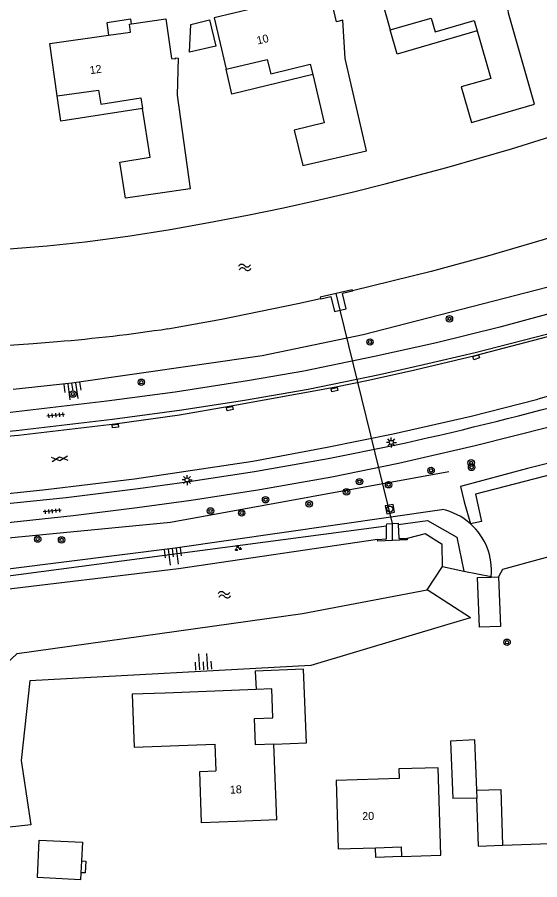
# Model space of a CAD drawing. Extents: x 131000 to 133013, y 393000 to 396501.
# Drawn here: x 131122.3 to 131187.7, y 396092.2 to 396200 of the extents above; entities that cross this region are included whole.
import ezdxf

# ---------------------------------------------------------------- set-up
doc = ezdxf.new("R2010")
doc.units = 0
for name, color, linetype in [('gg-afsc-erfafscheiding', 7, 'Continuous'), ('gg-afsc-muur', 7, 'Continuous'), ('gg-anno-huisnummerreeks BGT', 7, 'Continuous'), ('gg-bbg-bijgebouw', 7, 'Continuous'), ('gg-bbg-gedigitaliseerde bebouwing', 7, 'Continuous'), ('gg-bbg-gedigitaliseerde bijgebouw', 7, 'Continuous'), ('gg-bbg-hoofdgebouw', 7, 'Continuous'), ('gg-bbg-luifel en loopbrug', 7, 'Continuous'), ('gg-bbg-tussenscheiding', 7, 'Continuous'), ('gg-knt-BGT kruinlijn', 7, 'Continuous'), ('gg-knt-verharding', 7, 'Continuous'), ('gg-kntw-beschoeiing', 7, 'Continuous'), ('gg-kwrk-duiker nz buis', 7, 'Continuous'), ('gg-kwrk-uitstroombak niveau min 01', 7, 'Continuous'), ('gt-grn-groengrens', 7, 'Continuous'), ('gt-grn-vlakafsluiter', 7, 'Continuous'), ('gt-symb-boom', 7, 'Continuous'), ('gt-symb-gesloten verharding', 7, 'Continuous'), ('gt-symb-groenvak', 7, 'Continuous'), ('gt-symb-kolk center center', 7, 'Continuous'), ('gt-symb-lichtmast', 7, 'Continuous'), ('gt-symb-rioolschacht', 7, 'Continuous'), ('gt-symb-talud symbool', 7, 'Continuous'), ('gt-symb-tegel verharding', 7, 'Continuous'), ('gt-symb-watersymbool', 7, 'Continuous')]:
    doc.layers.add(name, color=color, linetype=linetype)

# ---------------------------------------------------------------- blocks, each defined once
blk = doc.blocks.new('gt0-WA')
at = {"layer": 'gt-symb-watersymbool'}
for centre, start, end in [((-0.32, 0.02), 28.0725, 151.9275), ((0.43, 0.42), 208.0725, 331.9275), ((-0.32, -0.43), 28.0725, 151.9275), ((0.43, -0.03), 208.0725, 331.9275)]:
    blk.add_arc(centre, 0.425, start, end, dxfattribs=at)
blk = doc.blocks.new('gt0-TEG1')
at = {"layer": 'gt-symb-tegel verharding'}
for p, q in [((-1.12, 0), (1.12, 0)), ((-0.9, -0.25), (-0.9, 0.25)), ((-0.45, -0.25), (-0.45, 0.25)), ((0, -0.25), (0, 0.25)), ((0.45, -0.25), (0.45, 0.25)), ((0.9, -0.25), (0.9, 0.25))]:
    blk.add_line(p, q, dxfattribs=at)
blk = doc.blocks.new('gt0-GESVH1')
at = {"layer": 'gt-symb-gesloten verharding'}
for p, q in [((-0.99, -0.26), (0.01, 0.24)), ((0.01, -0.26), (-0.99, 0.24)), ((0.01, 0.24), (1.01, -0.26)), ((1.01, 0.24), (0.01, -0.26))]:
    blk.add_line(p, q, dxfattribs=at)
blk = doc.blocks.new('gt0-TALUD_1')
at = {"layer": 'gt-symb-talud symbool'}
for p, q in [((-1, -1), (-1, 0)), ((-0.5, -2), (-0.5, 0)), ((0, -1), (0, 0)), ((0.5, -2), (0.5, 0)), ((1, -1), (1, 0))]:
    blk.add_line(p, q, dxfattribs=at)
blk = doc.blocks.new('gt0-BOOM')
at = {"layer": 'gt-symb-boom'}
for radius in [0.4, 0.2]:
    blk.add_circle((0, 0), radius, dxfattribs=at)
blk = doc.blocks.new('gt0-KOLKCC')
at = {"layer": 'gt-symb-kolk center center'}
blk.add_lwpolyline([(-0.38, 0.2), (0.38, 0.2), (0.38, -0.2), (-0.38, -0.2)], close=True, dxfattribs=at)
blk = doc.blocks.new('gt0-LMAST')
at = {"layer": 'gt-symb-lichtmast'}
for p, q in [((-0.18, 0.17), (-0.45, 0.44)), ((-0.01, 0.25), (-0.01, 0.62)), ((0.17, 0.17), (0.44, 0.44)), ((-0.26, 0), (-0.63, 0)), ((-0.18, -0.18), (-0.45, -0.45)), ((-0.01, -0.25), (-0.01, -0.63)), ((0.44, -0.45), (0.17, -0.18)), ((0.24, 0), (0.62, 0))]:
    blk.add_line(p, q, dxfattribs=at)
blk.add_circle((-0.01, 0), 0.25, dxfattribs=at)
blk = doc.blocks.new('gt0-GRVAK')
at = {"layer": 'gt-symb-groenvak'}
for p, q in [((-0.11, 0.19), (-0.23, 0.24)), ((-0.18, 0.15), (0.09, 0.15)), ((-0.09, 0.21), (-0.16, 0.32)), ((-0.05, 0.21), (-0.05, 0.39)), ((0, 0.21), (0.06, 0.32)), ((0.02, 0.19), (0.13, 0.24)), ((0.26, -0.05), (0.2, 0.06)), ((0.31, -0.05), (0.31, 0.13)), ((0.35, -0.05), (0.41, 0.06)), ((-0.24, -0.23), (-0.36, -0.18)), ((-0.32, -0.26), (-0.05, -0.26)), ((-0.23, -0.21), (-0.29, -0.09)), ((-0.18, -0.2), (-0.18, -0.02)), ((-0.14, -0.21), (-0.07, -0.09)), ((-0.12, -0.23), (0, -0.18)), ((0.24, -0.07), (0.12, -0.02)), ((0.17, -0.11), (0.44, -0.11)), ((0.37, -0.07), (0.49, -0.02))]:
    blk.add_line(p, q, dxfattribs=at)
blk = doc.blocks.new('gt0-RS')
at = {"layer": 'gt-symb-rioolschacht'}
blk.add_lwpolyline([(-0.5, -0.5), (0.5, -0.5), (0.5, 0.5), (-0.5, 0.5)], close=True, dxfattribs=at)
blk.add_circle((0, 0), 0.375, dxfattribs=at)

msp = doc.modelspace()

# ---------------------------------------------------------------- linework, layer by layer
at = {"layer": 'gg-afsc-erfafscheiding'}
for points in [[(131112.13, 396134.12), (131141.5, 396136.94), (131176.32, 396143.27)], [(131200.76, 396127.36), (131198.09, 396131.18), (131196.32, 396133.12), (131192.78, 396133.69), (131182.99, 396131.01), (131182.53, 396130.11)]]:
    msp.add_lwpolyline(points, dxfattribs=at)
at = {"layer": 'gg-afsc-muur'}
msp.add_line((131183.03, 396096.56), (131188.98, 396096.76), dxfattribs=at)
at = {"layer": 'gg-bbg-bijgebouw'}
for p, q in [((131179.8, 396102.45), (131176.79, 396102.38)), ((131180.02, 396096.46), (131179.8, 396102.45)), ((131180.02, 396096.46), (131183.03, 396096.56))]:
    msp.add_line(p, q, dxfattribs=at)
at = {"layer": 'gg-bbg-gedigitaliseerde bebouwing'}
for p, q in [((131152.2, 396116.01), (131140.83, 396115.58)), ((131154.8, 396099.72), (131154.44, 396109.2))]:
    msp.add_line(p, q, dxfattribs=at)
for points in [[(131140.83, 396115.58), (131136.71, 396115.43), (131136.96, 396108.83), (131147.06, 396109.21), (131147.18, 396105.84)], [(131154.44, 396109.2), (131152.14, 396109.11), (131152.02, 396112.4), (131154.32, 396112.49), (131154.18, 396116.09), (131152.2, 396116.01)], [(131145.4, 396099.36), (131145.16, 396105.77), (131147.18, 396105.84)], [(131175.3, 396095.32), (131174.97, 396106.24), (131170.06, 396106.09), (131170.1, 396104.88), (131162.2, 396104.63), (131162.46, 396096.09)]]:
    msp.add_lwpolyline(points, dxfattribs=at)
at = {"layer": 'gg-bbg-gedigitaliseerde bijgebouw'}
for p, q in [((131181.61, 396130.07), (131182.53, 396130.11)), ((131130.38, 396094.59), (131130.31, 396093.11))]:
    msp.add_line(p, q, dxfattribs=at)
for points in [[(131144.06, 396199.15), (131146.39, 396199.7), (131147.16, 396196.42), (131143.88, 396195.66), (131144.06, 396199.15)], [(131180.12, 396123.82), (131179.89, 396130.01), (131181.61, 396130.07)], [(131182.53, 396130.11), (131182.76, 396123.91), (131180.12, 396123.82)], [(131179.8, 396103.46), (131179.57, 396109.74), (131176.53, 396109.58), (131176.79, 396102.38)], [(131179.8, 396103.46), (131182.79, 396103.53), (131183.03, 396096.56)], [(131130.31, 396093.11), (131130.27, 396092.25), (131124.88, 396092.51), (131125.11, 396097.21), (131130.5, 396096.94), (131130.38, 396094.59)]]:
    msp.add_lwpolyline(points, dxfattribs=at)
at = {"layer": 'gg-bbg-hoofdgebouw'}
for p, q in [((131149.8, 396099.53), (131145.4, 396099.36)), ((131154.8, 396099.72), (131149.8, 396099.53)), ((131162.46, 396096.09), (131167.13, 396096.24)), ((131170.4, 396095.14), (131175.3, 396095.32))]:
    msp.add_line(p, q, dxfattribs=at)
for points in [[(131174.22, 396206.84), (131167.17, 396204.83), (131168.97, 396198.48)], [(131159.28, 396192.87), (131160.72, 396186.85), (131156.97, 396185.95), (131158.04, 396181.51), (131166.02, 396183.36), (131163.33, 396194.89), (131163.06, 396199.67), (131162.26, 396199.48), (131161.14, 396204.3), (131156.89, 396203.32)], [(131154.33, 396201.7), (131146.95, 396199.99), (131148.46, 396193.55)], [(131179.83, 396198.35), (131181.56, 396192.4), (131177.85, 396191.33), (131179.14, 396186.9), (131187.02, 396189.18), (131183.78, 396200.57), (131183.6, 396202.25)], [(131136.62, 396199.22), (131140.92, 396199.86), (131141.65, 396194.87), (131142.14, 396194.86), (131142.14, 396194.96), (131142.46, 396194.93), (131142.32, 396190.29), (131143.98, 396178.58), (131135.88, 396177.43), (131135.17, 396181.93), (131138.98, 396182.54), (131138.01, 396188.65)], [(131168.97, 396198.48), (131174.09, 396199.93), (131174.58, 396198.21), (131179.46, 396199.63), (131179.83, 396198.35)], [(131133.77, 396197.79), (131136.49, 396198.18), (131136.37, 396199.18), (131136.62, 396199.22)], [(131127.34, 396190.22), (131126.42, 396196.75), (131133.77, 396197.79)], [(131148.46, 396193.55), (131153.61, 396194.75), (131154.03, 396192.98), (131158.97, 396194.16), (131159.28, 396192.87)], [(131127.34, 396190.22), (131132.5, 396190.95), (131132.78, 396189.17), (131137.8, 396189.97), (131138.01, 396188.65)], [(131167.13, 396096.24), (131170.34, 396096.34), (131170.4, 396095.14)]]:
    msp.add_lwpolyline(points, dxfattribs=at)
at = {"layer": 'gg-bbg-luifel en loopbrug'}
for points in [[(131136.62, 396199.22), (131136.53, 396199.79), (131133.54, 396199.34), (131133.77, 396197.79)], [(131179.83, 396198.35), (131169.84, 396195.42), (131168.97, 396198.48)], [(131159.28, 396192.87), (131149.18, 396190.45), (131148.46, 396193.55)], [(131138.01, 396188.65), (131127.78, 396187.07), (131127.34, 396190.22)], [(131154.44, 396109.2), (131158.49, 396109.35), (131158.14, 396118.55), (131152.11, 396118.32), (131152.2, 396116.01)], [(131170.4, 396095.14), (131167.18, 396095.02), (131167.13, 396096.24)], [(131130.38, 396094.59), (131130.92, 396094.57), (131130.85, 396093.09), (131130.31, 396093.11)]]:
    msp.add_lwpolyline(points, dxfattribs=at)
at = {"layer": 'gg-bbg-tussenscheiding'}
msp.add_lwpolyline([(131179.8, 396102.45), (131179.84, 396102.45), (131179.8, 396103.46)], dxfattribs=at)
at = {"layer": 'gg-knt-BGT kruinlijn'}
for p, q in [((131178.99, 396124.98), (131178.43, 396124.81)), ((131178.43, 396124.81), (131176.16, 396124.13))]:
    msp.add_line(p, q, dxfattribs=at)
for points in [[(131192.34, 396167.37), (131188.71, 396166.29), (131165.61, 396160.36), (131152.95, 396157.73), (131129.19, 396154.29), (131121.85, 396153.51)], [(131106.17, 396120.48), (131114.23, 396130.25), (131142.09, 396133.75), (131175.44, 396138.54)], [(131176.16, 396124.13), (131159.05, 396119.01), (131123.91, 396117.12), (131122.85, 396107.13), (131124.06, 396099.13)]]:
    msp.add_lwpolyline(points, dxfattribs=at)
for start, end in [(48.3676, 77.7571), (354.8333, 48.3576)]:
    msp.add_arc((131173.78, 396130.86), 7.86, start, end, dxfattribs=at)
at = {"layer": 'gg-knt-verharding'}
for points in [[(131203.18, 396167.19), (131193.42, 396164.21), (131182.67, 396161.3), (131174.74, 396159.37), (131167.01, 396157.63), (131158.16, 396155.79), (131151.39, 396154.64), (131142.11, 396153.19), (131133.56, 396152.06), (131121.5, 396150.63), (131114.26, 396149.98), (131109.55, 396149.61), (131104.36, 396149.24), (131102.04, 396149.19)], [(131197.5, 396162.98), (131193.93, 396161.92), (131188.51, 396160.4), (131179.58, 396158.1), (131173.15, 396156.6), (131167.62, 396155.37), (131158.73, 396153.51), (131150.75, 396152.14), (131142.92, 396150.94), (131134.26, 396149.77), (131122.2, 396148.35), (131114.51, 396147.64), (131110.98, 396147.36), (131107.28, 396147.13), (131102.17, 396146.91)], [(131102.52, 396145.9), (131106.52, 396146.15), (131106.52, 396146.64), (131112.72, 396146.99), (131122.49, 396147.82), (131134.56, 396149.21), (131142.62, 396150.36), (131148.85, 396151.42), (131161.96, 396153.82), (131166.25, 396154.7), (131172.03, 396155.97), (131179.61, 396157.78), (131188.66, 396160.15), (131193.61, 396161.51), (131197.56, 396162.64)], [(131207.91, 396158.41), (131200.98, 396156.24), (131195.34, 396154.57), (131187.43, 396152.3)], [(131097.69, 396138.34), (131101.33, 396138.76), (131108.67, 396139.37), (131117.99, 396140.19), (131125.93, 396141.03), (131136.99, 396142.34), (131151.82, 396144.58), (131161.1, 396146.3), (131169.33, 396147.99), (131179.08, 396150.2), (131187.43, 396152.3)], [(131200.93, 396152.19), (131195.69, 396150.66), (131188.99, 396148.84), (131179.61, 396146.48), (131170.02, 396144.25), (131161.67, 396142.56), (131152.66, 396140.98), (131144.09, 396139.63), (131137.34, 396138.72), (131129.32, 396137.71), (131118.86, 396136.62), (131109.52, 396135.98), (131101.48, 396135.4)], [(131169.52, 396146.54), (131161.2, 396144.86), (131152.01, 396143.23), (131143.56, 396141.95), (131137.45, 396141.09), (131128.46, 396139.97), (131118.22, 396138.92), (131108.85, 396138.27), (131101.38, 396137.73)]]:
    msp.add_lwpolyline(points, dxfattribs=at)
msp.add_arc((131062.4, 396630.81), 495.97, 282.4734, 285.1505, dxfattribs=at)
at = {"layer": 'gg-kntw-beschoeiing'}
msp.add_line((131173.58, 396128.49), (131175.5, 396131.4), dxfattribs=at)
for points in [[(131091.74, 396167.06), (131095.25, 396170.61), (131113.19, 396170.6), (131117.28, 396170.8), (131121.35, 396171.08), (131126.11, 396171.47), (131130.85, 396171.97), (131136.16, 396172.68), (131141.46, 396173.51), (131146.31, 396174.37), (131151.14, 396175.31), (131155.62, 396176.24), (131160.08, 396177.23), (131164.22, 396178.2), (131168.34, 396179.22), (131176.05, 396181.25), (131184.15, 396183.58), (131192.4, 396186.19), (131205.18, 396190.52), (131209.79, 396188.75), (131209.97, 396188.24)], [(131190.54, 396173.01), (131188.11, 396172.24), (131181.14, 396170.18), (131174.11, 396168.27), (131164.25, 396165.85)], [(131141.19, 396161.12), (131147.88, 396162.31), (131157.41, 396164.25), (131160.26, 396164.9)], [(131121.35, 396159.06), (131124.35, 396159.27), (131127.35, 396159.51)], [(131167.4, 396134.78), (131142.52, 396131.12), (131118.86, 396128.28), (131112.39, 396121.62), (131112.34, 396120.64)], [(131175.5, 396131.4), (131175.45, 396134.16), (131173.36, 396135.46), (131171.09, 396134.9)], [(131119.06, 396098.58), (131120.03, 396118.39), (131122.34, 396120.53), (131158.01, 396125.51), (131173.58, 396128.49)]]:
    msp.add_lwpolyline(points, dxfattribs=at)
msp.add_arc((131110.05, 396367.65), 208.86, 274.7505, 278.5746, dxfattribs=at)
at = {"layer": 'gg-kwrk-duiker nz buis'}
msp.add_lwpolyline([(131169.25, 396134.64), (131169.25, 396136.78), (131162.72, 396163.44), (131162.23, 396165.52)], dxfattribs=at)
at = {"layer": 'gg-kwrk-uitstroombak niveau min 01'}
for p, q in [((131164.25, 396165.85), (131164.26, 396165.81)), ((131160.28, 396164.83), (131160.26, 396164.9)), ((131160.28, 396164.83), (131161.55, 396165.15)), ((131164.26, 396165.81), (131162.99, 396165.5))]:
    msp.add_line(p, q, dxfattribs=at)
for points in [[(131164.25, 396165.85), (131164.22, 396165.99), (131160.23, 396165.04), (131160.26, 396164.9)], [(131161.55, 396165.15), (131161.99, 396163.27), (131163.45, 396163.6), (131162.99, 396165.5)], [(131168.52, 396136.46), (131168.53, 396136.75), (131169.98, 396136.81), (131169.98, 396136.65)], [(131167.4, 396134.78), (131168.5, 396134.84), (131168.52, 396136.46)], [(131169.98, 396136.65), (131170.04, 396134.88), (131171.09, 396134.9)], [(131171.09, 396134.9), (131171.1, 396134.72), (131167.41, 396134.57), (131167.4, 396134.78)]]:
    msp.add_lwpolyline(points, dxfattribs=at)
at = {"layer": 'gt-grn-groengrens'}
for p, q in [((131175.5, 396131.4), (131178.19, 396130.82)), ((131178.19, 396130.82), (131181.61, 396130.15))]:
    msp.add_line(p, q, dxfattribs=at)
for points in [[(131200.76, 396127.36), (131201.55, 396127.44), (131199.29, 396145.5), (131179.65, 396140.43), (131180.39, 396137.04), (131179, 396136.73)], [(131188.97, 396144.36), (131186.14, 396143.64), (131177.74, 396141.41), (131178.22, 396139.47), (131179, 396136.73)], [(131169.98, 396136.65), (131173.63, 396137.13), (131177.32, 396135.05), (131178.19, 396130.82)], [(131109.23, 396120.56), (131109.34, 396121.78), (131117.42, 396129.74), (131168.52, 396136.46)]]:
    msp.add_lwpolyline(points, dxfattribs=at)
at = {"layer": 'gt-grn-vlakafsluiter'}
for p, q in [((131181.61, 396130.15), (131181.61, 396130.07)), ((131178.99, 396124.98), (131173.58, 396128.49)), ((131124.06, 396099.13), (131119.06, 396098.58))]:
    msp.add_line(p, q, dxfattribs=at)

# ---------------------------------------------------------------- block references
at = {"layer": 'gt-symb-boom'}
for p in [(131176.38, 396162.35), (131166.45, 396159.45), (131137.86, 396154.43), (131129.3, 396152.94), (131179.09, 396144.35), (131174.08, 396143.4), (131179.14, 396143.78), (131165.13, 396142), (131163.51, 396140.72), (131168.77, 396141.61), (131153.39, 396139.74), (131158.84, 396139.23), (131146.51, 396138.34), (131150.41, 396138.08), (131124.91, 396134.82), (131127.89, 396134.72), (131183.58, 396121.93)]:
    msp.add_blockref('gt0-BOOM', p, dxfattribs=at)
at = {"layer": 'gt-symb-gesloten verharding', "rotation": -175.0079188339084}
msp.add_blockref('gt0-GESVH1', (131127.68, 396144.84), dxfattribs=at)
at = {"layer": 'gt-symb-groenvak'}
msp.add_blockref('gt0-GRVAK', (131149.94, 396133.68), dxfattribs=at)
at = {"layer": 'gt-symb-kolk center center'}
for p, rotation in [((131179.72, 396157.55), -162.48880443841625), ((131162.02, 396153.49), 11.950647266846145), ((131148.92, 396151.14), 11.186329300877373), ((131134.61, 396148.95), -173.39396584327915)]:
    msp.add_blockref('gt0-KOLKCC', p, dxfattribs=dict(at, rotation=rotation))
at = {"layer": 'gt-symb-lichtmast'}
for p in [(131169.12, 396146.91), (131143.58, 396142.21)]:
    msp.add_blockref('gt0-LMAST', p, dxfattribs=at)
at = {"layer": 'gt-symb-rioolschacht', "rotation": 10.714643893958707}
msp.add_blockref('gt0-RS', (131168.93, 396138.57), dxfattribs=at)
at = {"layer": 'gt-symb-talud symbool'}
for p, xscale, yscale, rotation in [((131129.19, 396154.29), 1.0001319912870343, 1.0001319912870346, 8.162509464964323), ((131141.76, 396133.61), 0.9998444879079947, 0.9998444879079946, 7.181878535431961), ((131145.62, 396118.5), 1.000250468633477, 1.000250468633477, -177.13473427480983)]:
    msp.add_blockref('gt0-TALUD_1', p, dxfattribs=dict(at, xscale=xscale, yscale=yscale, rotation=rotation))
at = {"layer": 'gt-symb-tegel verharding'}
for p, rotation in [((131127.15, 396150.3), -174.26090150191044), ((131126.71, 396138.33), -174.43197594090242)]:
    msp.add_blockref('gt0-TEG1', p, dxfattribs=dict(at, rotation=rotation))
at = {"layer": 'gt-symb-watersymbool', "rotation": 9.151396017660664}
for p in [(131150.73, 396168.77), (131148.18, 396127.86)]:
    msp.add_blockref('gt0-WA', p, dxfattribs=at)

# ---------------------------------------------------------------- texts
at = {"layer": 'gg-anno-huisnummerreeks BGT'}
for s, rotation, p in [('10', 13.1, (131152.41, 396196.63)), ('12', 8, (131131.48, 396192.92)), ('18', 2.2, (131148.95, 396103)), ('20', 1.8, (131165.49, 396099.69))]:
    msp.add_text(s, height=1, rotation=rotation, dxfattribs=at).set_placement(p)

doc.saveas('drawing.dxf')
